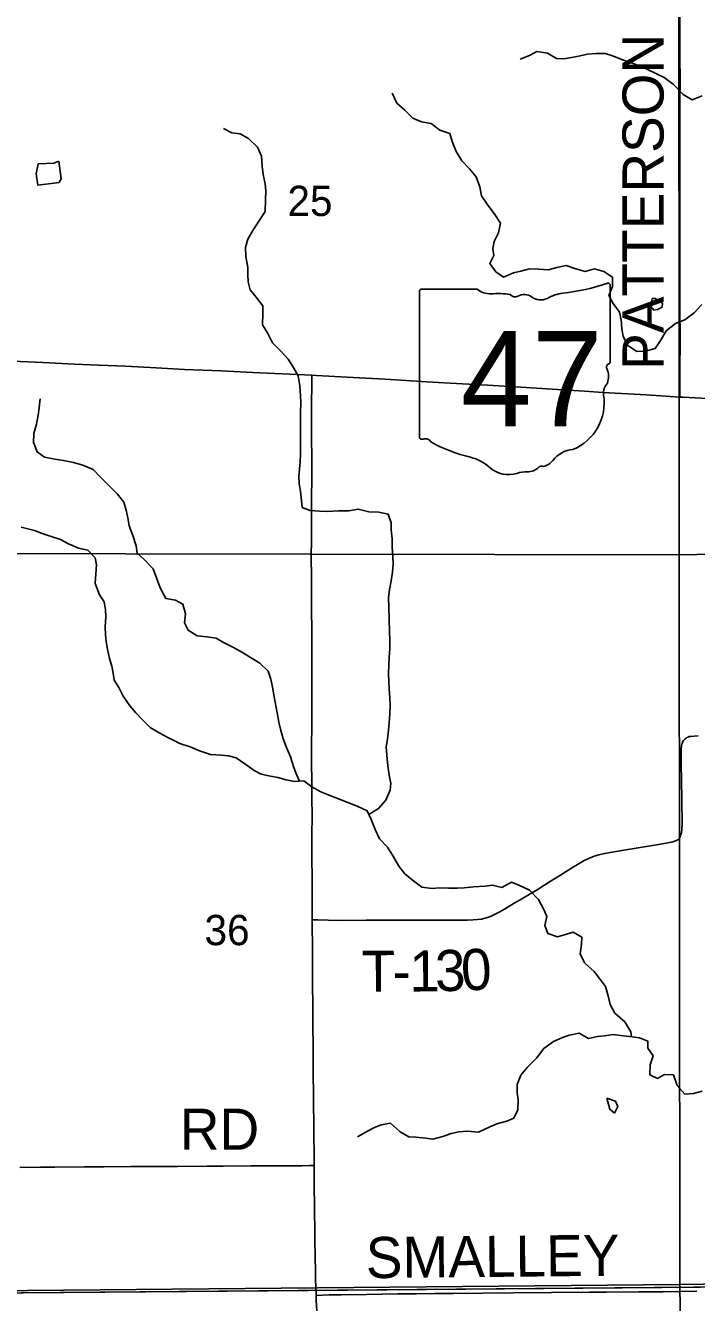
# Model space of a CAD drawing. Extents: x 0 to 1391, y -24 to 440.
# Drawn here: x 369.21 to 387.75, y 328.34 to 363.63 of the extents above; entities that cross this region are included whole.
import ezdxf

# ---------------------------------------------------------------- set-up
doc = ezdxf.new("R2010")
doc.units = 0
for name, color, linetype in [('GM_X_Minor_Lake', 7, 'Continuous'), ('GM_X_Minor_River', 7, 'Continuous'), ('GM_X_Section', 7, 'Continuous'), ('GM_X_Section_Text', 7, 'Continuous'), ('GM_X_State_Route', 7, 'Continuous'), ('GM_X_State_Shield', 7, 'Continuous'), ('GM_X_Township', 7, 'Continuous'), ('GM_X_Township_Road', 7, 'Continuous'), ('GM_X_Township_Road_Text', 7, 'Continuous')]:
    doc.layers.add(name, color=color, linetype=linetype)

msp = doc.modelspace()

# ---------------------------------------------------------------- linework, layer by layer
at = {"layer": 'GM_X_Minor_Lake'}
msp.add_line((386.807, 355.843), (386.817, 355.957), dxfattribs=at)
for points in [[(370.133, 359.883), (369.996, 359.825), (369.556, 359.803), (369.505, 359.531), (369.548, 359.222)], [(369.548, 359.222), (370.137, 359.291), (370.2, 359.388), (370.133, 359.883)], [(386.817, 355.957), (386.607, 356.083), (386.531, 356.084), (386.488, 355.868)], [(386.488, 355.868), (386.571, 355.764), (386.677, 355.785), (386.807, 355.843)], [(385.278, 333.987), (385.361, 333.679), (385.484, 333.575)], [(385.484, 333.575), (385.575, 333.758), (385.51, 333.904), (385.278, 333.987)]]:
    msp.add_lwpolyline(points, dxfattribs=at)
at = {"layer": 'GM_X_Minor_River'}
for points in [[(387.912, 361.683), (387.637, 361.573), (387.382, 361.722), (387.106, 362.008), (386.858, 362.194), (386.663, 362.288), (386.361, 362.43), (386.03, 362.572), (385.706, 362.684), (385.457, 362.779), (385.23, 362.852), (384.972, 362.856), (384.737, 362.837), (384.539, 362.795), (384.349, 362.752), (384.09, 362.711), (383.886, 362.722), (383.638, 362.87), (383.343, 362.913), (383.136, 362.803), (382.884, 362.7)], [(387.896, 355.917), (387.688, 355.693), (387.434, 355.5), (387.174, 355.39), (386.913, 355.189), (386.773, 354.956), (386.61, 354.708), (386.343, 354.629), (386.1, 354.625), (385.853, 354.789), (385.728, 355.034), (385.693, 355.247), (385.667, 355.498), (385.625, 355.704), (385.454, 355.943), (385.329, 356.172), (385.431, 356.421), (385.428, 356.672), (385.188, 356.836), (384.931, 356.901), (384.68, 356.836), (384.415, 356.909), (384.151, 356.997), (383.892, 356.941), (383.656, 356.876), (383.391, 356.896), (383.133, 356.908), (382.897, 356.843), (382.699, 356.793), (382.417, 356.676), (382.207, 356.824), (382.044, 357.055), (382.153, 357.273), (382.126, 357.464), (382.159, 357.661), (382.277, 357.902), (382.334, 358.167), (382.157, 358.435), (381.986, 358.666), (381.808, 358.927), (381.766, 359.171), (381.665, 359.446), (381.478, 359.67), (381.27, 359.886), (381.107, 360.147), (380.997, 360.422), (380.933, 360.643), (380.661, 360.739), (380.421, 360.925), (380.157, 360.968), (379.915, 361.07), (379.691, 361.287), (379.475, 361.488), (379.342, 361.756)], [(378.701, 341.821), (378.964, 341.993), (379.165, 342.225), (379.291, 342.496), (379.301, 342.686), (379.26, 342.915), (379.226, 343.173), (379.206, 343.363), (379.181, 343.69), (379.215, 343.918), (379.242, 344.16), (379.26, 344.357), (379.28, 344.615), (379.283, 344.85), (379.279, 345.048), (379.26, 345.299), (379.248, 345.497), (379.237, 345.717), (379.249, 345.975), (379.259, 346.165), (379.278, 346.415), (379.274, 346.635), (379.271, 346.878), (379.261, 347.228), (379.251, 347.562), (379.24, 347.813), (379.267, 348.04), (379.316, 348.282), (379.35, 348.525), (379.369, 348.745), (379.365, 348.957), (379.339, 349.208), (379.342, 349.444), (379.316, 349.695), (379.319, 349.885), (379.232, 350.129), (378.975, 350.179), (378.695, 350.191), (378.4, 350.264), (378.141, 350.215), (377.861, 350.213), (377.55, 350.202), (377.337, 350.206), (377.072, 350.226), (376.854, 350.313), (376.841, 350.503), (376.808, 350.754), (376.773, 350.975), (376.761, 351.165), (376.798, 351.574), (376.809, 351.794), (376.813, 352.037), (376.809, 352.242), (376.812, 352.447), (376.808, 352.668), (376.805, 352.934), (376.817, 353.207), (376.805, 353.397), (376.794, 353.671), (376.745, 353.945), (376.612, 354.182), (376.464, 354.405), (376.248, 354.644), (376.039, 354.86), (375.907, 355.121), (375.759, 355.359), (375.771, 355.662), (375.767, 355.883), (375.582, 356.121), (375.418, 356.321), (375.361, 356.542), (375.356, 356.74), (375.352, 356.945), (375.296, 357.25), (375.285, 357.493), (375.357, 357.727), (375.49, 357.961), (375.676, 358.254), (375.832, 358.494), (375.845, 358.821), (375.848, 359.056), (375.836, 359.254), (375.78, 359.513), (375.753, 359.742), (375.727, 360.015), (375.617, 360.268), (375.371, 360.508), (375.138, 360.633), (374.911, 360.667), (374.677, 360.785)], [(376.778, 342.748), (376.696, 342.927), (376.624, 343.125), (376.53, 343.415), (376.42, 343.675), (376.333, 343.92), (376.254, 344.179), (376.212, 344.377), (376.163, 344.636), (376.107, 344.933), (376.072, 345.124), (376.038, 345.352), (375.988, 345.566), (375.916, 345.787), (375.684, 346.011), (375.429, 346.16), (375.204, 346.3), (374.956, 346.441), (374.677, 346.582), (374.482, 346.699), (374.225, 346.734), (373.952, 346.761), (373.704, 346.917), (373.601, 347.124), (373.628, 347.374), (373.557, 347.641), (373.354, 347.751), (373.089, 347.793), (372.927, 348.092), (372.833, 348.367), (372.738, 348.619), (372.492, 348.874), (372.298, 349.051), (372.27, 349.249), (372.176, 349.532), (372.075, 349.807), (372.04, 350.02), (371.99, 350.234), (371.926, 350.455), (371.747, 350.686), (371.538, 350.894), (371.285, 351.149), (371.076, 351.358), (370.797, 351.476), (370.533, 351.556), (370.26, 351.606), (370.018, 351.648), (369.739, 351.699), (369.529, 351.846), (369.427, 352.106), (369.438, 352.357), (369.518, 352.614), (369.56, 352.864), (369.586, 353.068), (369.613, 353.311)], [(385.956, 335.683), (385.94, 335.818), (385.77, 336.095), (385.494, 336.335), (385.368, 336.572), (385.312, 336.816), (385.24, 337.068), (385.069, 337.291), (384.928, 337.49), (384.659, 337.73), (384.542, 337.975), (384.576, 338.233), (384.58, 338.438), (384.347, 338.571), (384.156, 338.521), (383.912, 338.449), (383.641, 338.537), (383.561, 338.758), (383.618, 339.008), (383.53, 339.199), (383.383, 339.475), (383.137, 339.73), (382.843, 339.871), (382.64, 339.958), (382.372, 339.811), (382.115, 339.876), (381.91, 339.841), (381.591, 339.824), (381.333, 339.797), (381.135, 339.786), (380.9, 339.789), (380.643, 339.801), (380.445, 339.782), (380.158, 339.817), (379.895, 340.019), (379.693, 340.189), (379.522, 340.397), (379.382, 340.657), (379.212, 340.918), (378.996, 341.15), (378.871, 341.41), (378.762, 341.685), (378.652, 341.93), (378.374, 342.056), (378.117, 342.159), (377.861, 342.262), (377.575, 342.373), (377.371, 342.452), (377.123, 342.593), (376.898, 342.756), (376.64, 342.738), (376.413, 342.779), (376.179, 342.844), (375.93, 342.894), (375.726, 342.943), (375.53, 343.037), (375.268, 343.224), (375.035, 343.387), (374.816, 343.451), (374.619, 343.462), (374.324, 343.482), (374.022, 343.586), (373.758, 343.697), (373.472, 343.792), (373.126, 343.965), (372.923, 344.075), (372.652, 344.231), (372.443, 344.44), (372.257, 344.633), (372.093, 344.833), (371.907, 345.094), (371.79, 345.339), (371.664, 345.538), (371.637, 345.729), (371.595, 345.927), (371.53, 346.133), (371.473, 346.392), (371.439, 346.605), (371.419, 346.795), (371.415, 347.016), (371.427, 347.289), (371.423, 347.486), (371.381, 347.7), (371.255, 347.899), (371.131, 348.205), (371.151, 348.478), (371.17, 348.721), (371.135, 348.919), (370.934, 349.135), (370.677, 349.185), (370.398, 349.303), (370.18, 349.428), (369.946, 349.5), (369.674, 349.588), (369.456, 349.676), (369.093, 349.765)], [(387.908, 334.176), (387.665, 334.112), (387.429, 334.093), (387.221, 334.34), (387.119, 334.63), (386.869, 334.641), (386.67, 334.531), (386.46, 334.633), (386.472, 334.906), (386.551, 335.155), (386.411, 335.37), (386.406, 335.56), (386.173, 335.655), (385.9, 335.69), (385.65, 335.717), (385.446, 335.743), (385.21, 335.709), (385.02, 335.689), (384.769, 335.633), (384.506, 335.781), (384.247, 335.725), (384.049, 335.667), (383.797, 335.55), (383.536, 335.357), (383.335, 335.095), (383.08, 334.841), (382.895, 334.624), (382.792, 334.367), (382.796, 334.132), (382.823, 333.941), (382.811, 333.668), (382.701, 333.435), (382.51, 333.347), (382.259, 333.29), (382.045, 333.195), (381.731, 333.048), (381.421, 333.076), (381.185, 333.057), (380.972, 333.008), (380.743, 332.928), (380.469, 332.849), (380.272, 332.883), (380, 332.91), (379.803, 332.913), (379.562, 333.054), (379.293, 333.294), (379.042, 333.252), (378.851, 333.172), (378.66, 333.076), (378.385, 332.921)]]:
    msp.add_lwpolyline(points, dxfattribs=at)
at = {"layer": 'GM_X_Section'}
for points in [[(387.261, 369.12), (387.273, 348.998), (366.873, 349.037), (367.019, 369.133)], [(387.261, 369.12), (407.286, 369.115), (407.364, 349.38), (387.273, 348.998)], [(407.364, 349.38), (407.447, 329.121), (387.293, 328.839), (387.273, 348.998)], [(366.873, 349.037), (387.273, 348.998), (387.293, 328.839), (367.258, 328.65), (366.91, 328.665)], [(407.447, 329.121), (407.8, 309.486), (387.556, 309.121), (387.293, 328.839)], [(387.293, 328.839), (387.556, 309.121), (387.563, 308.758), (367.565, 308.841), (367.258, 328.65)]]:
    msp.add_lwpolyline(points, close=True, dxfattribs=at)
at = {"layer": 'GM_X_State_Route'}
msp.add_lwpolyline([(368.426, 354.373), (369.692, 354.318), (370.561, 354.273), (371.007, 354.252), (371.976, 354.214), (372.82, 354.167), (373.602, 354.127), (374.62, 354.084), (375.489, 354.042), (377.123, 353.963), (377.251, 353.957), (378.269, 353.902), (379.15, 353.857), (380.303, 353.782), (380.948, 353.743), (381.978, 353.687), (382.747, 353.64), (384.062, 353.561), (384.657, 353.523), (385.166, 353.489), (386.369, 353.421), (387.29, 353.363), (387.386, 353.357), (388.379, 353.299)], dxfattribs=at)
at = {"layer": 'GM_X_State_Shield'}
for p, q in [((385.368, 354.347), (385.368, 356.441)), ((380.095, 356.273), (380.095, 352.271)), ((381.691, 356.342), (380.147, 356.342)), ((385.368, 354.348), (385.368, 354.347))]:
    msp.add_line(p, q, dxfattribs=at)
for centre, radius, start, end in [((383.49, 361.799), 5.592, 275.8445, 288.9065), ((385.31, 356.45), 0.0587, 351.8621, 97.738), ((380.155, 356.282), 0.0611, 98.1301, 188.1301), ((382.059, 356.807), 0.593, 231.6195, 271.1119), ((382.255, 354.095), 2.127, 80.4867, 94.9883), ((382.738, 356.302), 0.171, 219.7921, 297.1024), ((382.989, 355.84), 0.355, 54.4667, 119.1411), ((383.448, 356.474), 0.428, 233.8562, 294.8282), ((384.203, 355.119), 1.125, 97.3462, 120.7689), ((385.306, 354.339), 0.0628, 289.6038, 7.7341), ((385.355, 354.194), 0.0909, 107.944, 210.337), ((384.777, 353.929), 0.545, 340.033, 23.6496), ((385.579, 353.471), 0.397, 136.8065, 186.9296), ((383.803, 353.205), 1.399, 292.3089, 8.9858), ((380.156, 352.262), 0.0616, 171.9584, 258.3066), ((380.165, 352.671), 0.47, 267.339, 280.6039), ((380.261, 352.04), 0.17, 29.7484, 93.2717), ((382.403, 355.636), 4.038, 240.4129, 257.1985), ((384.393, 351.147), 0.766, 94.4031, 142.5768), ((381.199, 350.473), 1.264, 47.1842, 75.836), ((383.422, 351.883), 0.452, 282.8732, 323.2771), ((382.565, 352.02), 0.802, 230.7004, 286.2918), ((383.028, 350.636), 0.659, 85.6951, 111.2099), ((383.087, 351.72), 0.427, 268.777, 315.5493), ((383.473, 351.333), 0.12, 65.7517, 132.6484)]:
    msp.add_arc(centre, radius, start, end, dxfattribs=at)
at = {"layer": 'GM_X_Township'}
for points in [[(366.961, 368.979), (366.895, 354.384), (366.863, 348.93), (366.886, 328.586), (407.375, 328.93), (427.17, 329.098), (437.196, 329.183), (447.101, 329.514), (447.1, 329.807), (447.095, 330.76), (447.22, 339.546), (447.212, 344.406), (447.181, 349.555), (447.172, 350.472), (447.169, 351.314), (447.12, 358.688), (447.049, 369.139)], [(427.17, 329.098), (407.375, 328.93), (377.029, 328.672), (366.886, 328.586), (356.749, 328.811), (352.004, 328.845), (351.489, 328.852), (347.332, 328.904), (347.435, 318.551), (347.529, 308.991), (347.628, 298.991), (347.727, 288.944), (347.795, 282)]]:
    msp.add_lwpolyline(points, dxfattribs=at)
at = {"layer": 'GM_X_Township_Road'}
for points in [[(387.29, 353.363), (387.292, 353.554), (387.295, 353.939), (387.297, 355.095), (387.293, 355.716), (387.292, 356.437), (387.289, 357.145), (387.288, 358.052), (387.29, 359.108), (387.294, 359.816), (387.292, 360.289), (387.293, 360.897), (387.294, 361.606), (387.298, 362.065), (387.293, 362.824), (387.294, 363.78), (387.299, 365.197), (387.301, 366.427), (387.302, 367.483), (387.31, 368.378), (387.309, 369.037), (387.309, 369.114)], [(377.132, 338.914), (377.134, 339.445), (377.131, 339.905), (377.126, 340.762), (377.125, 341.334), (377.129, 341.707), (377.125, 342.365), (377.122, 342.688), (377.117, 343.309), (377.123, 344.689), (377.124, 345.124), (377.121, 345.645), (377.119, 346.142), (377.119, 346.378), (377.118, 346.888), (377.115, 347.509), (377.109, 348.366), (377.108, 348.963), (377.11, 349.398), (377.115, 350.006), (377.116, 350.416), (377.119, 351.274), (377.114, 352.641), (377.113, 353.051), (377.12, 353.82), (377.123, 353.963)], [(377.132, 338.914), (377.242, 338.913), (377.292, 338.913), (377.862, 338.9), (378.62, 338.902), (379.067, 338.903), (379.415, 338.901), (379.626, 338.902), (379.999, 338.903), (380.384, 338.904), (380.869, 338.903), (381.179, 338.903), (381.415, 338.906), (381.577, 338.91), (381.7, 338.919), (381.811, 338.935), (381.908, 338.958), (382.002, 338.989), (382.081, 339.02), (382.115, 339.034), (382.192, 339.072), (382.258, 339.106), (382.302, 339.129), (382.442, 339.207), (382.516, 339.252), (382.717, 339.376), (382.878, 339.469), (383.125, 339.614), (383.349, 339.748), (383.538, 339.866), (383.664, 339.946), (383.811, 340.038), (383.99, 340.149), (384.149, 340.246), (384.327, 340.359), (384.507, 340.471), (384.647, 340.55), (384.793, 340.621), (384.92, 340.671), (385.051, 340.709), (385.208, 340.744), (385.747, 340.838), (386.532, 340.966), (386.912, 341.03), (387.056, 341.059), (387.096, 341.069), (387.127, 341.078), (387.148, 341.085), (387.179, 341.097), (387.202, 341.109), (387.22, 341.118), (387.234, 341.129), (387.248, 341.139), (387.255, 341.146), (387.262, 341.153), (387.27, 341.163), (387.278, 341.173), (387.291, 341.194), (387.302, 341.216), (387.312, 341.241), (387.321, 341.262), (387.328, 341.285), (387.332, 341.299), (387.336, 341.319), (387.342, 341.345), (387.347, 341.384), (387.35, 341.432), (387.354, 341.569), (387.346, 342.215), (387.339, 342.812), (387.332, 343.172), (387.324, 343.495), (387.328, 343.634), (387.335, 343.719), (387.345, 343.769), (387.352, 343.791), (387.362, 343.814), (387.376, 343.841), (387.394, 343.868), (387.412, 343.889), (387.436, 343.914), (387.463, 343.935), (387.489, 343.951), (387.519, 343.964), (387.55, 343.978), (387.596, 343.984), (387.684, 343.992), (387.794, 343.998)], [(377.185, 332.124), (377.183, 332.338), (377.175, 333.071), (377.165, 334.028), (377.161, 334.711), (377.162, 335.295), (377.153, 336.128), (377.14, 337.557), (377.14, 338.029), (377.132, 338.899), (377.132, 338.914)], [(369.052, 332.066), (369.623, 332.075), (370.021, 332.079), (370.841, 332.085), (371.375, 332.089), (372.121, 332.094), (372.817, 332.099), (373.413, 332.102), (374.221, 332.105), (374.668, 332.111), (375.439, 332.113), (375.762, 332.113), (376.196, 332.117), (376.855, 332.12), (377.066, 332.122), (377.185, 332.124)], [(377.228, 328.958), (377.224, 329.146), (377.212, 329.655), (377.206, 330.002), (377.203, 330.338), (377.2, 330.859), (377.19, 331.679), (377.185, 332.124)], [(377.244, 328.532), (377.232, 328.786), (377.228, 328.948), (377.228, 328.958)], [(377.244, 328.532), (377.597, 328.547), (377.933, 328.553), (378.629, 328.563), (379.499, 328.574), (380.008, 328.582), (380.518, 328.585), (381.027, 328.591), (381.847, 328.6), (382.693, 328.605), (384.793, 328.62), (385.265, 328.625), (386.16, 328.63), (386.831, 328.637), (387.763, 328.649)], [(377.258, 328.102), (377.245, 328.4), (377.244, 328.532)]]:
    msp.add_lwpolyline(points, dxfattribs=at)

# ---------------------------------------------------------------- texts
at = {"layer": 'GM_X_Section_Text'}
for s, p in [('25', (376.449, 358.364)), ('36', (374.157, 338.214))]:
    msp.add_text(s, height=0.8371, rotation=0, dxfattribs=at).set_placement(p)
at = {"layer": 'GM_X_State_Shield'}
msp.add_text('47', height=2.6367, dxfattribs=at).set_placement((381.241, 352.553))
at = {"layer": 'GM_X_Township_Road_Text'}
for s, height, rotation, p in [('PATTERSON', 1.1364, 90, (386.843, 354.113)), ('1', 1.136, 0.5411, (379.822, 336.931)), ('3', 1.136, 1.2132, (380.537, 336.938)), ('0', 1.136, 2.9571, (381.274, 336.954)), ('T', 1.136, 0.3, (378.501, 336.924)), ('-', 1.136, 0.349, (379.352, 336.928)), ('RD', 1.1364, 0, (373.474, 332.559)), ('SMALLEY', 1.1364, 0.5768, (378.619, 329.01))]:
    msp.add_text(s, height=height, rotation=rotation, dxfattribs=at).set_placement(p)

doc.saveas('drawing.dxf')
